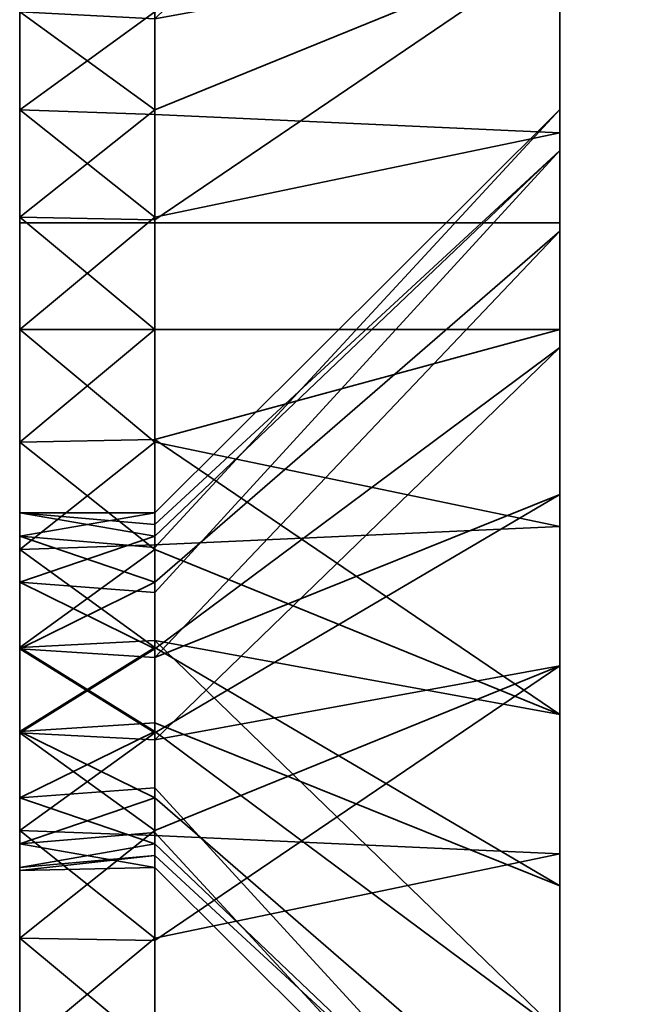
# Model space of a CAD drawing. Header units: millimetres. Extents: x -603 to 3703, y -120 to 193.
# Tile 893 of 938: x 3505.5 to 3508.92, y -26.24 to -20.78. Entities that reach past the tile are written whole.
import ezdxf

# ---------------------------------------------------------------- set-up
doc = ezdxf.new("R2010")
doc.units = ezdxf.units.MM
doc.layers.add('151', color=7, linetype='Continuous', true_color=0xffffff)

# ---------------------------------------------------------------- blocks, each defined once
blk = doc.blocks.new('UG_SURFACE_003')
at = {"layer": '151', "color": 252, "linetype": 'Continuous', "lineweight": 35}
for points in [[(3702.5001, -35, 2213.0001), (3702.5001, 174.4, 2213.0001), (2297.4999, 174.4, 2213.0001), (2297.4999, -35, 2213.0001)], [(2447.5, -35, 2063), (2447.5, 174.4, 2063), (3552.5, 174.4, 2063), (3552.5, -35, 2063)]]:
    blk.add_3dface(points, dxfattribs=at)
blk = doc.blocks.new('UG_SURFACE_158')
at = {"layer": '151', "color": 252, "linetype": 'Continuous', "lineweight": 35}
for points in [[(3505.5001, -14.5, 413), (3505.5001, -21.2798, 347.7407), (3505.5001, -24.7366, 410.5729), (3505.5001, -23.9019, 411.5)], [(3505.5001, -23.9019, 411.5), (3505.5001, -23.5164, 412.6864), (3505.5001, -14.5, 413)], [(3505.5001, -23.5164, 412.6864), (3505.5001, -23.6468, 413.927), (3505.5001, -15.4134, 417.5922), (3505.5001, -14.5, 413)], [(3505.5001, -23.1237, 342.0655), (3505.5001, -21.8763, 342.0655), (3505.5001, -14.5, 328), (3505.5001, -31.5, 328)], [(3505.5001, -21.8763, 342.0655), (3505.5001, -20.7366, 342.573), (3505.5001, -14.5, 328)], [(3505.5001, -20.2706, 347.0074), (3505.5001, -21.2798, 347.7407), (3505.5001, -14.5, 413)], [(3505.5001, -14.5, 328), (3505.5001, -14.5, 277), (3505.5001, -23.6468, 277.927), (3505.5001, -24.2706, 279.0074)], [(3505.5001, -23.9019, 275.5), (3505.5001, -23.5164, 276.6864), (3505.5001, -14.5, 277), (3505.5001, -15.4134, 272.4078)], [(3505.5001, -23.5164, 276.6864), (3505.5001, -23.6468, 277.927), (3505.5001, -14.5, 277)], [(3505.5001, -31.5, 328), (3505.5001, -14.5, 328), (3505.5001, -25.2798, 279.7406), (3505.5001, -26.5, 280)], [(3505.5001, -24.2706, 279.0074), (3505.5001, -25.2798, 279.7406), (3505.5001, -14.5, 328)], [(3508.5001, -14.5, 413), (3508.5001, -21.2788, 413.5488), (3508.5001, -21.507, 411.3777)], [(3508.5001, -21.507, 411.3777), (3508.5001, -22.5985, 409.4871), (3508.5001, -19.4141, 349.2473), (3508.5001, -14.5, 413)], [(3508.5001, -21.9534, 415.625), (3508.5001, -21.2788, 413.5488), (3508.5001, -14.5, 413), (3508.5001, -15.4134, 417.5922)], [(3508.5001, -29.5, 328), (3508.5001, -14.5, 328), (3508.5001, -20.3646, 340.2039), (3508.5001, -22.5, 339.75)], [(3508.5001, -15.4134, 272.4078), (3508.5001, -14.5, 277), (3508.5001, -21.2788, 277.5488), (3508.5001, -21.507, 275.3777)], [(3508.5001, -14.5, 277), (3508.5001, -14.5, 328), (3508.5001, -23.4141, 281.2473), (3508.5001, -21.9534, 279.625)], [(3508.5001, -21.9534, 279.625), (3508.5001, -21.2788, 277.5488), (3508.5001, -14.5, 277)], [(3508.5001, -26.5, 282.25), (3508.5001, -25.4085, 282.1353), (3508.5001, -14.5, 328), (3508.5001, -29.5, 328)], [(3508.5001, -25.4085, 282.1353), (3508.5001, -23.4141, 281.2473), (3508.5001, -14.5, 328)], [(3505.5001, -18.0147, 421.4853), (3505.5001, -15.4134, 417.5922), (3505.5001, -23.6468, 413.927), (3505.5001, -24.2706, 415.0074)], [(3505.5001, -15.4134, 272.4078), (3505.5001, -18.0147, 268.5147), (3505.5001, -24.7366, 274.5729), (3505.5001, -23.9019, 275.5)], [(3508.5001, -15.4134, 417.5922), (3508.5001, -18.0147, 421.4853), (3508.5001, -23.4141, 417.2473), (3508.5001, -21.9534, 415.625)], [(3508.5001, -21.507, 275.3777), (3508.5001, -22.5985, 273.4871), (3508.5001, -18.0147, 268.5147), (3508.5001, -15.4134, 272.4078)], [(3505.5001, -24.2706, 415.0074), (3505.5001, -25.2798, 415.7406), (3505.5001, -21.9078, 424.0865), (3505.5001, -18.0147, 421.4853)], [(3505.5001, -25.8763, 274.0656), (3505.5001, -24.7366, 274.5729), (3505.5001, -18.0147, 268.5147), (3505.5001, -21.9078, 265.9135)], [(3505.5001, -21.9078, 424.0865), (3508.5001, -21.9078, 424.0865), (3508.5001, -18.0147, 421.4853), (3505.5001, -18.0147, 421.4853)], [(3508.5001, -21.9078, 265.9135), (3505.5001, -21.9078, 265.9135), (3505.5001, -18.0147, 268.5147), (3508.5001, -18.0147, 268.5147)], [(3508.5001, -25.4085, 418.1353), (3508.5001, -23.4141, 417.2473), (3508.5001, -18.0147, 421.4853), (3508.5001, -21.9078, 424.0865)], [(3508.5001, -22.5985, 273.4871), (3508.5001, -24.3646, 272.2039), (3508.5001, -21.9078, 265.9135), (3508.5001, -18.0147, 268.5147)], [(3506.2499, -20.7752, 342.626), (3506.2499, -21.2798, 342.2594), (3508.5001, -20.3646, 340.2039), (3508.5001, -18.5985, 341.4871)], [(3506.2499, -21.3065, 347.6807), (3506.2499, -20.7366, 347.427), (3508.5001, -19.4141, 349.2473), (3508.5001, -21.4085, 350.1353)], [(3508.5001, -21.4085, 350.1353), (3508.5001, -19.4141, 349.2473), (3508.5001, -24.3646, 408.2039)], [(3508.5001, -22.5985, 409.4871), (3508.5001, -24.3646, 408.2039), (3508.5001, -19.4141, 349.2473)], [(3506.2499, -20.7366, 347.427), (3505.5001, -21.2798, 347.7407), (3505.5001, -20.2706, 347.0074)], [(3508.5001, -20.3646, 340.2039), (3506.2499, -21.2798, 342.2594), (3506.2499, -21.8899, 342.1297)], [(3506.2499, -21.8899, 342.1297), (3506.2499, -22.5, 342), (3508.5001, -22.5, 339.75), (3508.5001, -20.3646, 340.2039)], [(3505.5001, -20.7366, 342.573), (3505.5001, -21.8763, 342.0655), (3506.2499, -21.2798, 342.2594)], [(3506.2499, -20.7366, 347.427), (3506.2499, -21.3065, 347.6807), (3505.5001, -21.2798, 347.7407)], [(3506.2499, -21.2798, 342.2594), (3506.2499, -20.7752, 342.626), (3505.5001, -20.7366, 342.573)], [(3505.5001, -25.8763, 410.0656), (3505.5001, -21.2798, 347.7407), (3505.5001, -22.5, 348)], [(3505.5001, -25.8763, 410.0656), (3505.5001, -24.7366, 410.5729), (3505.5001, -21.2798, 347.7407)], [(3505.5001, -21.8763, 342.0655), (3506.2499, -21.8899, 342.1297), (3506.2499, -21.2798, 342.2594)], [(3505.5001, -22.5, 348), (3505.5001, -21.2798, 347.7407), (3506.2499, -21.8763, 347.9345)], [(3505.5001, -21.2798, 347.7407), (3506.2499, -21.3065, 347.6807), (3506.2499, -21.8763, 347.9345)], [(3508.5001, -21.507, 275.3777), (3508.5001, -21.2788, 277.5488), (3506.2499, -23.5164, 277.3136), (3506.2499, -23.5816, 276.6933)], [(3508.5001, -21.2788, 277.5488), (3508.5001, -21.9534, 279.625), (3506.2499, -23.9019, 278.5), (3506.2499, -23.7092, 277.9068)], [(3506.2499, -23.7092, 277.9068), (3506.2499, -23.5164, 277.3136), (3508.5001, -21.2788, 277.5488)], [(3508.5001, -21.507, 411.3777), (3508.5001, -21.2788, 413.5488), (3506.2499, -23.5164, 413.3136), (3506.2499, -23.5816, 412.6933)], [(3508.5001, -21.2788, 413.5488), (3508.5001, -21.9534, 415.625), (3506.2499, -23.9019, 414.5), (3506.2499, -23.7092, 413.9068)], [(3506.2499, -23.7092, 413.9068), (3506.2499, -23.5164, 413.3136), (3508.5001, -21.2788, 413.5488)], [(3508.5001, -21.4085, 350.1353), (3506.2499, -21.8763, 347.9345), (3506.2499, -21.3065, 347.6807)], [(3506.2499, -22.5, 348), (3506.2499, -21.8763, 347.9345), (3508.5001, -21.4085, 350.1353), (3508.5001, -22.5, 350.25)], [(3508.5001, -22.5, 350.25), (3508.5001, -21.4085, 350.1353), (3508.5001, -24.3646, 408.2039)], [(3508.5001, -21.507, 275.3777), (3506.2499, -23.6468, 276.0729), (3506.2499, -23.9587, 275.5328)], [(3506.2499, -23.5816, 276.6933), (3506.2499, -23.6468, 276.0729), (3508.5001, -21.507, 275.3777)], [(3506.2499, -23.9587, 275.5328), (3506.2499, -24.2706, 274.9926), (3508.5001, -22.5985, 273.4871), (3508.5001, -21.507, 275.3777)], [(3508.5001, -21.507, 411.3777), (3506.2499, -23.6468, 412.073), (3506.2499, -23.9587, 411.5328)], [(3506.2499, -23.5816, 412.6933), (3506.2499, -23.6468, 412.073), (3508.5001, -21.507, 411.3777)], [(3506.2499, -23.9587, 411.5328), (3506.2499, -24.2706, 410.9926), (3508.5001, -22.5985, 409.4871), (3508.5001, -21.507, 411.3777)], [(3505.5001, -21.8763, 342.0655), (3505.5001, -23.1237, 342.0655), (3506.2499, -22.5, 342)], [(3506.2499, -21.8763, 347.9345), (3506.2499, -22.5, 348), (3505.5001, -22.5, 348)], [(3506.2499, -22.5, 342), (3506.2499, -21.8899, 342.1297), (3505.5001, -21.8763, 342.0655)], [(3505.5001, -26.5, 425), (3505.5001, -21.9078, 424.0865), (3505.5001, -25.2798, 415.7406), (3505.5001, -26.5, 416)], [(3505.5001, -27.1237, 274.0656), (3505.5001, -25.8763, 274.0656), (3505.5001, -21.9078, 265.9135), (3505.5001, -26.5, 265)], [(3505.5001, -26.5, 425), (3508.5001, -26.5, 425), (3508.5001, -21.9078, 424.0865), (3505.5001, -21.9078, 424.0865)], [(3508.5001, -26.5, 265), (3505.5001, -26.5, 265), (3505.5001, -21.9078, 265.9135), (3508.5001, -21.9078, 265.9135)], [(3506.2499, -24.3193, 278.9635), (3506.2499, -23.9019, 278.5), (3508.5001, -21.9534, 279.625), (3508.5001, -23.4141, 281.2473)], [(3506.2499, -24.3193, 414.9635), (3506.2499, -23.9019, 414.5), (3508.5001, -21.9534, 415.625), (3508.5001, -23.4141, 417.2473)], [(3508.5001, -26.5, 418.25), (3508.5001, -25.4085, 418.1353), (3508.5001, -21.9078, 424.0865), (3508.5001, -26.5, 425)], [(3508.5001, -26.5, 265), (3508.5001, -21.9078, 265.9135), (3508.5001, -24.3646, 272.2039), (3508.5001, -26.5, 271.75)], [(3505.5001, -22.5, 348), (3505.5001, -23.7202, 347.7407), (3505.5001, -27.1237, 410.0656), (3505.5001, -25.8763, 410.0656)], [(3505.5001, -22.5, 348), (3506.2499, -22.5, 348), (3506.2499, -23.1237, 347.9345)], [(3506.2499, -23.1237, 347.9345), (3505.5001, -23.7202, 347.7407), (3505.5001, -22.5, 348)], [(3505.5001, -23.1237, 342.0655), (3506.2499, -23.1101, 342.1297), (3506.2499, -22.5, 342)], [(3508.5001, -22.5, 350.25), (3508.5001, -23.5915, 350.1353), (3506.2499, -23.1237, 347.9345), (3506.2499, -22.5, 348)], [(3508.5001, -22.5, 339.75), (3506.2499, -22.5, 342), (3506.2499, -23.1101, 342.1297)], [(3506.2499, -23.1101, 342.1297), (3506.2499, -23.7202, 342.2594), (3508.5001, -24.6354, 340.2039), (3508.5001, -22.5, 339.75)], [(3508.5001, -24.3646, 408.2039), (3508.5001, -26.5, 407.75), (3508.5001, -23.5915, 350.1353), (3508.5001, -22.5, 350.25)], [(3508.5001, -22.5, 339.75), (3508.5001, -24.6354, 340.2039), (3508.5001, -29.5, 328)], [(3508.5001, -22.5985, 273.4871), (3506.2499, -24.2706, 274.9926), (3506.2499, -24.7752, 274.626)], [(3506.2499, -24.7752, 274.626), (3506.2499, -25.2798, 274.2594), (3508.5001, -24.3646, 272.2039), (3508.5001, -22.5985, 273.4871)], [(3508.5001, -22.5985, 409.4871), (3506.2499, -24.2706, 410.9926), (3506.2499, -24.7752, 410.626)], [(3506.2499, -24.7752, 410.626), (3506.2499, -25.2798, 410.2594), (3508.5001, -24.3646, 408.2039), (3508.5001, -22.5985, 409.4871)], [(3506.2499, -23.7202, 342.2594), (3506.2499, -23.1101, 342.1297), (3505.5001, -23.1237, 342.0655)], [(3505.5001, -31.5, 328), (3505.5001, -24.2634, 342.573), (3505.5001, -23.1237, 342.0655)], [(3506.2499, -23.7202, 342.2594), (3505.5001, -23.1237, 342.0655), (3505.5001, -24.2634, 342.573)], [(3506.2499, -23.1237, 347.9345), (3506.2499, -23.6935, 347.6807), (3505.5001, -23.7202, 347.7407)], [(3506.2499, -23.6935, 347.6807), (3506.2499, -23.1237, 347.9345), (3508.5001, -23.5915, 350.1353)], [(3508.5001, -23.4141, 281.2473), (3506.2499, -24.7366, 279.4271), (3506.2499, -24.3193, 278.9635)], [(3506.2499, -25.3065, 279.6808), (3506.2499, -24.7366, 279.4271), (3508.5001, -23.4141, 281.2473), (3508.5001, -25.4085, 282.1353)], [(3508.5001, -23.4141, 417.2473), (3506.2499, -24.7366, 415.4271), (3506.2499, -24.3193, 414.9635)], [(3506.2499, -25.3065, 415.6807), (3506.2499, -24.7366, 415.4271), (3508.5001, -23.4141, 417.2473), (3508.5001, -25.4085, 418.1353)], [(3506.2499, -23.6468, 276.0729), (3505.5001, -23.5164, 276.6864), (3505.5001, -23.9019, 275.5)], [(3505.5001, -23.5164, 276.6864), (3506.2499, -23.5816, 276.6933), (3506.2499, -23.5164, 277.3136)], [(3506.2499, -23.5164, 277.3136), (3505.5001, -23.6468, 277.927), (3505.5001, -23.5164, 276.6864)], [(3506.2499, -23.5164, 277.3136), (3506.2499, -23.7092, 277.9068), (3505.5001, -23.6468, 277.927)], [(3506.2499, -23.6468, 276.0729), (3506.2499, -23.5816, 276.6933), (3505.5001, -23.5164, 276.6864)], [(3506.2499, -23.6468, 412.073), (3505.5001, -23.5164, 412.6864), (3505.5001, -23.9019, 411.5)], [(3505.5001, -23.5164, 412.6864), (3506.2499, -23.5816, 412.6933), (3506.2499, -23.5164, 413.3136)], [(3506.2499, -23.5164, 413.3136), (3505.5001, -23.6468, 413.927), (3505.5001, -23.5164, 412.6864)], [(3506.2499, -23.5164, 413.3136), (3506.2499, -23.7092, 413.9068), (3505.5001, -23.6468, 413.927)], [(3506.2499, -23.6468, 412.073), (3506.2499, -23.5816, 412.6933), (3505.5001, -23.5164, 412.6864)], [(3508.5001, -23.5915, 350.1353), (3508.5001, -25.5859, 349.2473), (3506.2499, -24.2634, 347.427), (3506.2499, -23.6935, 347.6807)], [(3508.5001, -26.5, 407.75), (3508.5001, -25.5859, 349.2473), (3508.5001, -23.5915, 350.1353)], [(3505.5001, -23.9019, 275.5), (3506.2499, -23.9587, 275.5328), (3506.2499, -23.6468, 276.0729)], [(3505.5001, -24.2706, 279.0074), (3505.5001, -23.6468, 277.927), (3506.2499, -23.9019, 278.5)], [(3505.5001, -23.6468, 277.927), (3506.2499, -23.7092, 277.9068), (3506.2499, -23.9019, 278.5)], [(3505.5001, -23.9019, 411.5), (3506.2499, -23.9587, 411.5328), (3506.2499, -23.6468, 412.073)], [(3505.5001, -23.6468, 413.927), (3506.2499, -23.7092, 413.9068), (3506.2499, -23.9019, 414.5)], [(3506.2499, -23.9019, 414.5), (3505.5001, -24.2706, 415.0074), (3505.5001, -23.6468, 413.927)], [(3505.5001, -23.7202, 347.7407), (3506.2499, -23.6935, 347.6807), (3506.2499, -24.2634, 347.427)], [(3505.5001, -23.7202, 347.7407), (3505.5001, -28.2634, 410.5729), (3505.5001, -27.1237, 410.0656)], [(3505.5001, -29.4836, 412.6864), (3505.5001, -23.7202, 347.7407), (3505.5001, -31.5, 425)], [(3505.5001, -29.4836, 412.6864), (3505.5001, -29.0981, 411.5), (3505.5001, -23.7202, 347.7407)], [(3505.5001, -29.0981, 411.5), (3505.5001, -28.2634, 410.5729), (3505.5001, -23.7202, 347.7407)], [(3505.5001, -31.5, 425), (3505.5001, -23.7202, 347.7407), (3505.5001, -24.7294, 347.0074)], [(3506.2499, -24.2634, 347.427), (3505.5001, -24.7294, 347.0074), (3505.5001, -23.7202, 347.7407)], [(3505.5001, -24.2634, 342.573), (3506.2499, -24.2248, 342.626), (3506.2499, -23.7202, 342.2594)], [(3508.5001, -26.4015, 341.4871), (3508.5001, -24.6354, 340.2039), (3506.2499, -23.7202, 342.2594), (3506.2499, -24.2248, 342.626)], [(3505.5001, -23.9019, 275.5), (3505.5001, -24.7366, 274.5729), (3506.2499, -24.2706, 274.9926)], [(3506.2499, -23.9019, 278.5), (3506.2499, -24.3193, 278.9635), (3505.5001, -24.2706, 279.0074)], [(3506.2499, -24.2706, 274.9926), (3506.2499, -23.9587, 275.5328), (3505.5001, -23.9019, 275.5)], [(3506.2499, -24.2706, 410.9926), (3505.5001, -23.9019, 411.5), (3505.5001, -24.7366, 410.5729)], [(3506.2499, -23.9019, 414.5), (3506.2499, -24.3193, 414.9635), (3505.5001, -24.2706, 415.0074)], [(3506.2499, -24.2706, 410.9926), (3506.2499, -23.9587, 411.5328), (3505.5001, -23.9019, 411.5)], [(3506.2499, -24.7294, 342.9926), (3506.2499, -24.2248, 342.626), (3505.5001, -24.2634, 342.573)], [(3506.2499, -24.2248, 342.626), (3506.2499, -24.7294, 342.9926), (3508.5001, -26.4015, 341.4871)], [(3505.5001, -25.0981, 343.5), (3505.5001, -24.2634, 342.573), (3505.5001, -31.5, 328)], [(3505.5001, -24.2634, 342.573), (3505.5001, -25.0981, 343.5), (3506.2499, -24.7294, 342.9926)], [(3506.2499, -24.2634, 347.427), (3506.2499, -24.6807, 346.9635), (3505.5001, -24.7294, 347.0074)], [(3505.5001, -24.7366, 274.5729), (3506.2499, -24.7752, 274.626), (3506.2499, -24.2706, 274.9926)], [(3505.5001, -24.2706, 279.0074), (3506.2499, -24.3193, 278.9635), (3506.2499, -24.7366, 279.4271)], [(3506.2499, -24.7366, 279.4271), (3505.5001, -25.2798, 279.7406), (3505.5001, -24.2706, 279.0074)], [(3505.5001, -24.7366, 410.5729), (3506.2499, -24.7752, 410.626), (3506.2499, -24.2706, 410.9926)], [(3505.5001, -24.2706, 415.0074), (3506.2499, -24.3193, 414.9635), (3506.2499, -24.7366, 415.4271)], [(3506.2499, -24.7366, 415.4271), (3505.5001, -25.2798, 415.7406), (3505.5001, -24.2706, 415.0074)], [(3506.2499, -24.6807, 346.9635), (3506.2499, -24.2634, 347.427), (3508.5001, -25.5859, 349.2473)], [(3508.5001, -24.3646, 272.2039), (3506.2499, -25.2798, 274.2594), (3506.2499, -25.8899, 274.1297)], [(3506.2499, -25.8899, 274.1297), (3506.2499, -26.5, 274), (3508.5001, -26.5, 271.75), (3508.5001, -24.3646, 272.2039)], [(3508.5001, -24.3646, 408.2039), (3506.2499, -25.2798, 410.2594), (3506.2499, -25.8899, 410.1297)], [(3506.2499, -25.8899, 410.1297), (3506.2499, -26.5, 410), (3508.5001, -26.5, 407.75), (3508.5001, -24.3646, 408.2039)], [(3508.5001, -29.5, 328), (3508.5001, -24.6354, 340.2039), (3508.5001, -26.4015, 341.4871)], [(3505.5001, -24.7294, 347.0074), (3506.2499, -24.6807, 346.9635), (3506.2499, -25.0981, 346.5)], [(3508.5001, -25.5859, 349.2473), (3508.5001, -27.0466, 347.625), (3506.2499, -25.0981, 346.5), (3506.2499, -24.6807, 346.9635)], [(3505.5001, -31.5, 425), (3505.5001, -24.7294, 347.0074), (3505.5001, -25.3532, 345.9271)], [(3506.2499, -25.0981, 346.5), (3505.5001, -25.3532, 345.9271), (3505.5001, -24.7294, 347.0074)], [(3505.5001, -25.0981, 343.5), (3506.2499, -25.0413, 343.5328), (3506.2499, -24.7294, 342.9926)], [(3506.2499, -25.2798, 274.2594), (3505.5001, -24.7366, 274.5729), (3505.5001, -25.8763, 274.0656)], [(3506.2499, -24.7366, 279.4271), (3506.2499, -25.3065, 279.6808), (3505.5001, -25.2798, 279.7406)], [(3506.2499, -25.2798, 274.2594), (3506.2499, -24.7752, 274.626), (3505.5001, -24.7366, 274.5729)], [(3505.5001, -24.7366, 410.5729), (3505.5001, -25.8763, 410.0656), (3506.2499, -25.2798, 410.2594)], [(3506.2499, -24.7366, 415.4271), (3506.2499, -25.3065, 415.6807), (3505.5001, -25.2798, 415.7406)], [(3506.2499, -25.2798, 410.2594), (3506.2499, -24.7752, 410.626), (3505.5001, -24.7366, 410.5729)], [(3508.5001, -27.493, 343.3776), (3508.5001, -26.4015, 341.4871), (3506.2499, -24.7294, 342.9926), (3506.2499, -25.0413, 343.5328)], [(3506.2499, -25.3532, 344.0729), (3506.2499, -25.0413, 343.5328), (3505.5001, -25.0981, 343.5)], [(3506.2499, -25.0413, 343.5328), (3506.2499, -25.3532, 344.0729), (3508.5001, -27.493, 343.3776)], [(3505.5001, -25.4836, 344.6864), (3505.5001, -25.0981, 343.5), (3505.5001, -31.5, 328)], [(3506.2499, -25.3532, 344.0729), (3505.5001, -25.0981, 343.5), (3505.5001, -25.4836, 344.6864)], [(3506.2499, -25.0981, 346.5), (3506.2499, -25.2908, 345.9068), (3505.5001, -25.3532, 345.9271)], [(3506.2499, -25.2908, 345.9068), (3506.2499, -25.0981, 346.5), (3508.5001, -27.0466, 347.625), (3508.5001, -27.7212, 345.5488)], [(3505.5001, -25.8763, 274.0656), (3506.2499, -25.8899, 274.1297), (3506.2499, -25.2798, 274.2594)], [(3505.5001, -26.5, 280), (3505.5001, -25.2798, 279.7406), (3506.2499, -25.8763, 279.9344)], [(3505.5001, -25.2798, 279.7406), (3506.2499, -25.3065, 279.6808), (3506.2499, -25.8763, 279.9344)], [(3505.5001, -25.8763, 410.0656), (3506.2499, -25.8899, 410.1297), (3506.2499, -25.2798, 410.2594)], [(3505.5001, -26.5, 416), (3505.5001, -25.2798, 415.7406), (3506.2499, -25.8763, 415.9344)], [(3505.5001, -25.2798, 415.7406), (3506.2499, -25.3065, 415.6807), (3506.2499, -25.8763, 415.9344)], [(3505.5001, -25.3532, 345.9271), (3506.2499, -25.2908, 345.9068), (3506.2499, -25.4836, 345.3136)], [(3508.5001, -27.7212, 345.5488), (3506.2499, -25.4836, 345.3136), (3506.2499, -25.2908, 345.9068)], [(3508.5001, -25.4085, 282.1353), (3506.2499, -25.8763, 279.9344), (3506.2499, -25.3065, 279.6808)], [(3508.5001, -25.4085, 418.1353), (3506.2499, -25.8763, 415.9344), (3506.2499, -25.3065, 415.6807)], [(3505.5001, -25.3532, 345.9271), (3505.5001, -25.5, 345), (3505.5001, -31.5, 328), (3505.5001, -31.5, 425)], [(3506.2499, -25.4836, 345.3136), (3505.5001, -25.5, 345), (3505.5001, -25.3532, 345.9271)], [(3505.5001, -25.4836, 344.6864), (3506.2499, -25.4184, 344.6933), (3506.2499, -25.3532, 344.0729)], [(3508.5001, -27.493, 343.3776), (3506.2499, -25.3532, 344.0729), (3506.2499, -25.4184, 344.6933)], [(3506.2499, -25.4184, 344.6933), (3505.5001, -25.4836, 344.6864), (3505.5001, -25.5, 345)], [(3505.5001, -25.5, 345), (3506.2499, -25.4836, 345.3136), (3506.2499, -25.4184, 344.6933)], [(3506.2499, -26.5, 280), (3506.2499, -25.8763, 279.9344), (3508.5001, -25.4085, 282.1353), (3508.5001, -26.5, 282.25)], [(3506.2499, -26.5, 416), (3506.2499, -25.8763, 415.9344), (3508.5001, -25.4085, 418.1353), (3508.5001, -26.5, 418.25)], [(3506.2499, -25.4184, 344.6933), (3506.2499, -25.4836, 345.3136), (3508.5001, -27.7212, 345.5488), (3508.5001, -27.493, 343.3776)], [(3505.5001, -31.5, 328), (3505.5001, -25.5, 345), (3505.5001, -25.4836, 344.6864)], [(3508.5001, -26.5, 407.75), (3508.5001, -28.6354, 408.2039), (3508.5001, -25.5859, 349.2473)], [(3508.5001, -28.6354, 408.2039), (3508.5001, -29.5, 408.8321), (3508.5001, -25.5859, 349.2473)], [(3508.5001, -27.0466, 347.625), (3508.5001, -25.5859, 349.2473), (3508.5001, -29.5, 408.8321)], [(3505.5001, -25.8763, 274.0656), (3505.5001, -27.1237, 274.0656), (3506.2499, -26.5, 274)], [(3506.2499, -25.8763, 279.9344), (3506.2499, -26.5, 280), (3505.5001, -26.5, 280)], [(3506.2499, -26.5, 274), (3506.2499, -25.8899, 274.1297), (3505.5001, -25.8763, 274.0656)], [(3505.5001, -25.8763, 410.0656), (3505.5001, -27.1237, 410.0656), (3506.2499, -26.5, 410)], [(3506.2499, -25.8763, 415.9344), (3506.2499, -26.5, 416), (3505.5001, -26.5, 416)], [(3506.2499, -26.5, 410), (3506.2499, -25.8899, 410.1297), (3505.5001, -25.8763, 410.0656)]]:
    blk.add_3dface(points, dxfattribs=at)
blk = doc.blocks.new('UG_SURFACE_161')
at = {"layer": '151', "color": 252, "linetype": 'Continuous', "lineweight": 35}
for points in [[(3505.5001, -15.4134, 1852.5922), (3505.5001, -14.5, 1848), (3505.5001, -23.5164, 1847.6864), (3505.5001, -23.6468, 1848.927)], [(3505.5001, -14.5, 1763), (3505.5001, -31.5, 1763), (3505.5001, -23.1237, 1777.0655), (3505.5001, -21.8763, 1777.0655)], [(3505.5001, -14.5, 1848), (3505.5001, -23.9019, 1846.5), (3505.5001, -23.5164, 1847.6864)], [(3505.5001, -24.7366, 1845.5729), (3505.5001, -23.9019, 1846.5), (3505.5001, -14.5, 1848), (3505.5001, -21.2798, 1782.7406)], [(3505.5001, -21.8763, 1777.0655), (3505.5001, -20.7366, 1777.573), (3505.5001, -14.5, 1763)], [(3505.5001, -20.2706, 1782.0073), (3505.5001, -21.2798, 1782.7406), (3505.5001, -14.5, 1848)], [(3505.5001, -14.5, 1712), (3505.5001, -23.5164, 1711.6864), (3505.5001, -23.6468, 1712.9271)], [(3505.5001, -14.5, 1712), (3505.5001, -15.4134, 1707.4078), (3505.5001, -23.9019, 1710.5), (3505.5001, -23.5164, 1711.6864)], [(3505.5001, -23.6468, 1712.9271), (3505.5001, -24.2706, 1714.0074), (3505.5001, -14.5, 1763), (3505.5001, -14.5, 1712)], [(3505.5001, -31.5, 1763), (3505.5001, -14.5, 1763), (3505.5001, -25.2798, 1714.7406), (3505.5001, -26.5, 1715)], [(3505.5001, -24.2706, 1714.0074), (3505.5001, -25.2798, 1714.7406), (3505.5001, -14.5, 1763)], [(3508.5001, -14.5, 1848), (3508.5001, -21.2788, 1848.5488), (3508.5001, -21.507, 1846.3776)], [(3508.5001, -14.5, 1848), (3508.5001, -15.4134, 1852.5922), (3508.5001, -21.9534, 1850.625), (3508.5001, -21.2788, 1848.5488)], [(3508.5001, -20.3646, 1775.2039), (3508.5001, -22.5, 1774.75), (3508.5001, -29.5, 1763), (3508.5001, -14.5, 1763)], [(3508.5001, -21.507, 1846.3776), (3508.5001, -22.5985, 1844.4871), (3508.5001, -17.2788, 1780.5488), (3508.5001, -14.5, 1848)], [(3508.5001, -15.4134, 1707.4078), (3508.5001, -14.5, 1712), (3508.5001, -21.2788, 1712.5487), (3508.5001, -21.507, 1710.3777)], [(3508.5001, -26.5, 1717.25), (3508.5001, -25.4085, 1717.1353), (3508.5001, -14.5, 1763), (3508.5001, -29.5, 1763)], [(3508.5001, -14.5, 1712), (3508.5001, -21.9534, 1714.625), (3508.5001, -21.2788, 1712.5487)], [(3508.5001, -25.4085, 1717.1353), (3508.5001, -23.4141, 1716.2473), (3508.5001, -14.5, 1763)], [(3508.5001, -23.4141, 1716.2473), (3508.5001, -21.9534, 1714.625), (3508.5001, -14.5, 1712), (3508.5001, -14.5, 1763)], [(3505.5001, -23.6468, 1848.927), (3505.5001, -24.2706, 1850.0074), (3505.5001, -18.0147, 1856.4852), (3505.5001, -15.4134, 1852.5922)], [(3505.5001, -24.7366, 1709.5729), (3505.5001, -23.9019, 1710.5), (3505.5001, -15.4134, 1707.4078), (3505.5001, -18.0147, 1703.5147)], [(3508.5001, -23.4141, 1852.2474), (3508.5001, -21.9534, 1850.625), (3508.5001, -15.4134, 1852.5922), (3508.5001, -18.0147, 1856.4852)], [(3508.5001, -21.507, 1710.3777), (3508.5001, -22.5985, 1708.487), (3508.5001, -18.0147, 1703.5147), (3508.5001, -15.4134, 1707.4078)], [(3508.5001, -17.9534, 1782.625), (3508.5001, -17.2788, 1780.5488), (3508.5001, -22.5985, 1844.4871)], [(3508.5001, -19.4141, 1784.2474), (3508.5001, -17.9534, 1782.625), (3508.5001, -22.5985, 1844.4871)], [(3505.5001, -24.2706, 1850.0074), (3505.5001, -25.2798, 1850.7407), (3505.5001, -21.9078, 1859.0865), (3505.5001, -18.0147, 1856.4852)], [(3505.5001, -25.8763, 1709.0656), (3505.5001, -24.7366, 1709.5729), (3505.5001, -18.0147, 1703.5147), (3505.5001, -21.9078, 1700.9134)], [(3505.5001, -21.9078, 1859.0865), (3508.5001, -21.9078, 1859.0865), (3508.5001, -18.0147, 1856.4852), (3505.5001, -18.0147, 1856.4852)], [(3508.5001, -21.9078, 1700.9134), (3505.5001, -21.9078, 1700.9134), (3505.5001, -18.0147, 1703.5147), (3508.5001, -18.0147, 1703.5147)], [(3508.5001, -25.4085, 1853.1352), (3508.5001, -23.4141, 1852.2474), (3508.5001, -18.0147, 1856.4852), (3508.5001, -21.9078, 1859.0865)], [(3508.5001, -21.9078, 1700.9134), (3508.5001, -18.0147, 1703.5147), (3508.5001, -22.5985, 1708.487), (3508.5001, -24.3646, 1707.2039)], [(3506.2499, -21.3065, 1782.6807), (3506.2499, -20.7366, 1782.4271), (3508.5001, -19.4141, 1784.2474), (3508.5001, -21.4085, 1785.1353)], [(3508.5001, -19.4141, 1784.2474), (3508.5001, -22.5985, 1844.4871), (3508.5001, -24.3646, 1843.2039)], [(3508.5001, -21.4085, 1785.1353), (3508.5001, -19.4141, 1784.2474), (3508.5001, -24.3646, 1843.2039)], [(3506.2499, -20.7366, 1782.4271), (3505.5001, -21.2798, 1782.7406), (3505.5001, -20.2706, 1782.0073)], [(3508.5001, -20.3646, 1775.2039), (3506.2499, -21.2798, 1777.2593), (3506.2499, -21.8899, 1777.1297)], [(3506.2499, -20.7752, 1777.626), (3506.2499, -21.2798, 1777.2593), (3508.5001, -20.3646, 1775.2039)], [(3506.2499, -21.8899, 1777.1297), (3506.2499, -22.5, 1777), (3508.5001, -22.5, 1774.75), (3508.5001, -20.3646, 1775.2039)], [(3505.5001, -20.7366, 1777.573), (3505.5001, -21.8763, 1777.0655), (3506.2499, -21.2798, 1777.2593)], [(3506.2499, -20.7366, 1782.4271), (3506.2499, -21.3065, 1782.6807), (3505.5001, -21.2798, 1782.7406)], [(3506.2499, -21.2798, 1777.2593), (3506.2499, -20.7752, 1777.626), (3505.5001, -20.7366, 1777.573)], [(3505.5001, -25.8763, 1845.0656), (3505.5001, -21.2798, 1782.7406), (3505.5001, -22.5, 1783)], [(3505.5001, -25.8763, 1845.0656), (3505.5001, -24.7366, 1845.5729), (3505.5001, -21.2798, 1782.7406)], [(3505.5001, -21.8763, 1777.0655), (3506.2499, -21.8899, 1777.1297), (3506.2499, -21.2798, 1777.2593)], [(3505.5001, -22.5, 1783), (3505.5001, -21.2798, 1782.7406), (3506.2499, -21.8763, 1782.9344)], [(3505.5001, -21.2798, 1782.7406), (3506.2499, -21.3065, 1782.6807), (3506.2499, -21.8763, 1782.9344)], [(3508.5001, -21.507, 1710.3777), (3508.5001, -21.2788, 1712.5487), (3506.2499, -23.5164, 1712.3135), (3506.2499, -23.5816, 1711.6933)], [(3508.5001, -21.2788, 1712.5487), (3508.5001, -21.9534, 1714.625), (3506.2499, -23.9019, 1713.5), (3506.2499, -23.7092, 1712.9068)], [(3506.2499, -23.7092, 1712.9068), (3506.2499, -23.5164, 1712.3135), (3508.5001, -21.2788, 1712.5487)], [(3508.5001, -21.507, 1846.3776), (3508.5001, -21.2788, 1848.5488), (3506.2499, -23.5164, 1848.3136), (3506.2499, -23.5816, 1847.6933)], [(3508.5001, -21.2788, 1848.5488), (3508.5001, -21.9534, 1850.625), (3506.2499, -23.9019, 1849.4999), (3506.2499, -23.7092, 1848.9068)], [(3506.2499, -23.7092, 1848.9068), (3506.2499, -23.5164, 1848.3136), (3508.5001, -21.2788, 1848.5488)], [(3508.5001, -21.4085, 1785.1353), (3506.2499, -21.8763, 1782.9344), (3506.2499, -21.3065, 1782.6807)], [(3506.2499, -22.5, 1783), (3506.2499, -21.8763, 1782.9344), (3508.5001, -21.4085, 1785.1353), (3508.5001, -22.5, 1785.2499)], [(3508.5001, -22.5, 1785.2499), (3508.5001, -21.4085, 1785.1353), (3508.5001, -24.3646, 1843.2039)], [(3508.5001, -21.507, 1710.3777), (3506.2499, -23.6468, 1711.0729), (3506.2499, -23.9587, 1710.5328)], [(3506.2499, -23.5816, 1711.6933), (3506.2499, -23.6468, 1711.0729), (3508.5001, -21.507, 1710.3777)], [(3506.2499, -23.9587, 1710.5328), (3506.2499, -24.2706, 1709.9926), (3508.5001, -22.5985, 1708.487), (3508.5001, -21.507, 1710.3777)], [(3508.5001, -21.507, 1846.3776), (3506.2499, -23.6468, 1847.073), (3506.2499, -23.9587, 1846.5328)], [(3506.2499, -23.5816, 1847.6933), (3506.2499, -23.6468, 1847.073), (3508.5001, -21.507, 1846.3776)], [(3506.2499, -23.9587, 1846.5328), (3506.2499, -24.2706, 1845.9926), (3508.5001, -22.5985, 1844.4871), (3508.5001, -21.507, 1846.3776)], [(3505.5001, -21.8763, 1777.0655), (3505.5001, -23.1237, 1777.0655), (3506.2499, -22.5, 1777)], [(3506.2499, -21.8763, 1782.9344), (3506.2499, -22.5, 1783), (3505.5001, -22.5, 1783)], [(3506.2499, -22.5, 1777), (3506.2499, -21.8899, 1777.1297), (3505.5001, -21.8763, 1777.0655)], [(3505.5001, -26.5, 1860), (3505.5001, -21.9078, 1859.0865), (3505.5001, -25.2798, 1850.7407), (3505.5001, -26.5, 1851)], [(3505.5001, -27.1237, 1709.0656), (3505.5001, -25.8763, 1709.0656), (3505.5001, -21.9078, 1700.9134), (3505.5001, -26.5, 1700)], [(3505.5001, -26.5, 1860), (3508.5001, -26.5, 1860), (3508.5001, -21.9078, 1859.0865), (3505.5001, -21.9078, 1859.0865)], [(3508.5001, -26.5, 1700), (3505.5001, -26.5, 1700), (3505.5001, -21.9078, 1700.9134), (3508.5001, -21.9078, 1700.9134)], [(3508.5001, -21.9534, 1714.625), (3508.5001, -23.4141, 1716.2473), (3506.2499, -24.7366, 1714.427), (3506.2499, -24.3193, 1713.9635)], [(3506.2499, -24.3193, 1713.9635), (3506.2499, -23.9019, 1713.5), (3508.5001, -21.9534, 1714.625)], [(3508.5001, -21.9534, 1850.625), (3508.5001, -23.4141, 1852.2474), (3506.2499, -24.7366, 1850.427), (3506.2499, -24.3193, 1849.9635)], [(3506.2499, -24.3193, 1849.9635), (3506.2499, -23.9019, 1849.4999), (3508.5001, -21.9534, 1850.625)], [(3508.5001, -26.5, 1853.25), (3508.5001, -25.4085, 1853.1352), (3508.5001, -21.9078, 1859.0865), (3508.5001, -26.5, 1860)], [(3508.5001, -24.3646, 1707.2039), (3508.5001, -26.5, 1706.75), (3508.5001, -26.5, 1700), (3508.5001, -21.9078, 1700.9134)], [(3505.5001, -22.5, 1783), (3505.5001, -23.7202, 1782.7406), (3505.5001, -27.1237, 1845.0656), (3505.5001, -25.8763, 1845.0656)], [(3505.5001, -22.5, 1783), (3506.2499, -22.5, 1783), (3506.2499, -23.1237, 1782.9344)], [(3506.2499, -23.1237, 1782.9344), (3505.5001, -23.7202, 1782.7406), (3505.5001, -22.5, 1783)], [(3505.5001, -23.1237, 1777.0655), (3506.2499, -23.1101, 1777.1297), (3506.2499, -22.5, 1777)], [(3508.5001, -22.5, 1785.2499), (3508.5001, -23.5915, 1785.1353), (3506.2499, -23.1237, 1782.9344), (3506.2499, -22.5, 1783)], [(3508.5001, -24.6354, 1775.2039), (3508.5001, -22.5, 1774.75), (3506.2499, -22.5, 1777), (3506.2499, -23.1101, 1777.1297)], [(3508.5001, -24.3646, 1843.2039), (3508.5001, -26.5, 1842.75), (3508.5001, -23.5915, 1785.1353), (3508.5001, -22.5, 1785.2499)], [(3508.5001, -29.5, 1763), (3508.5001, -22.5, 1774.75), (3508.5001, -24.6354, 1775.2039)], [(3508.5001, -24.3646, 1707.2039), (3508.5001, -22.5985, 1708.487), (3506.2499, -24.2706, 1709.9926), (3506.2499, -24.7752, 1709.626)], [(3508.5001, -24.3646, 1843.2039), (3508.5001, -22.5985, 1844.4871), (3506.2499, -24.2706, 1845.9926), (3506.2499, -24.7752, 1845.626)], [(3506.2499, -23.7202, 1777.2593), (3506.2499, -23.1101, 1777.1297), (3505.5001, -23.1237, 1777.0655)], [(3505.5001, -31.5, 1763), (3505.5001, -24.2634, 1777.573), (3505.5001, -23.1237, 1777.0655)], [(3506.2499, -23.7202, 1777.2593), (3505.5001, -23.1237, 1777.0655), (3505.5001, -24.2634, 1777.573)], [(3506.2499, -23.1237, 1782.9344), (3506.2499, -23.6935, 1782.6807), (3505.5001, -23.7202, 1782.7406)], [(3506.2499, -23.1101, 1777.1297), (3506.2499, -23.7202, 1777.2593), (3508.5001, -24.6354, 1775.2039)], [(3506.2499, -23.6935, 1782.6807), (3506.2499, -23.1237, 1782.9344), (3508.5001, -23.5915, 1785.1353)], [(3506.2499, -25.3065, 1714.6808), (3506.2499, -24.7366, 1714.427), (3508.5001, -23.4141, 1716.2473), (3508.5001, -25.4085, 1717.1353)], [(3506.2499, -25.3065, 1850.6807), (3506.2499, -24.7366, 1850.427), (3508.5001, -23.4141, 1852.2474), (3508.5001, -25.4085, 1853.1352)], [(3506.2499, -23.6468, 1711.0729), (3505.5001, -23.5164, 1711.6864), (3505.5001, -23.9019, 1710.5)], [(3505.5001, -23.6468, 1712.9271), (3505.5001, -23.5164, 1711.6864), (3506.2499, -23.5164, 1712.3135)], [(3505.5001, -23.5164, 1711.6864), (3506.2499, -23.5816, 1711.6933), (3506.2499, -23.5164, 1712.3135)], [(3506.2499, -23.5164, 1712.3135), (3506.2499, -23.7092, 1712.9068), (3505.5001, -23.6468, 1712.9271)], [(3506.2499, -23.6468, 1711.0729), (3506.2499, -23.5816, 1711.6933), (3505.5001, -23.5164, 1711.6864)], [(3505.5001, -23.5164, 1847.6864), (3505.5001, -23.9019, 1846.5), (3506.2499, -23.6468, 1847.073)], [(3505.5001, -23.6468, 1848.927), (3505.5001, -23.5164, 1847.6864), (3506.2499, -23.5164, 1848.3136)], [(3505.5001, -23.5164, 1847.6864), (3506.2499, -23.5816, 1847.6933), (3506.2499, -23.5164, 1848.3136)], [(3506.2499, -23.5164, 1848.3136), (3506.2499, -23.7092, 1848.9068), (3505.5001, -23.6468, 1848.927)], [(3506.2499, -23.6468, 1847.073), (3506.2499, -23.5816, 1847.6933), (3505.5001, -23.5164, 1847.6864)], [(3508.5001, -23.5915, 1785.1353), (3508.5001, -25.5859, 1784.2474), (3506.2499, -24.2634, 1782.4271), (3506.2499, -23.6935, 1782.6807)], [(3508.5001, -26.5, 1842.75), (3508.5001, -25.5859, 1784.2474), (3508.5001, -23.5915, 1785.1353)], [(3505.5001, -23.9019, 1710.5), (3506.2499, -23.9587, 1710.5328), (3506.2499, -23.6468, 1711.0729)], [(3505.5001, -24.2706, 1714.0074), (3505.5001, -23.6468, 1712.9271), (3506.2499, -23.9019, 1713.5)], [(3505.5001, -23.6468, 1712.9271), (3506.2499, -23.7092, 1712.9068), (3506.2499, -23.9019, 1713.5)], [(3505.5001, -23.9019, 1846.5), (3506.2499, -23.9587, 1846.5328), (3506.2499, -23.6468, 1847.073)], [(3505.5001, -23.6468, 1848.927), (3506.2499, -23.7092, 1848.9068), (3506.2499, -23.9019, 1849.4999)], [(3506.2499, -23.9019, 1849.4999), (3505.5001, -24.2706, 1850.0074), (3505.5001, -23.6468, 1848.927)], [(3505.5001, -23.7202, 1782.7406), (3506.2499, -23.6935, 1782.6807), (3506.2499, -24.2634, 1782.4271)], [(3505.5001, -23.7202, 1782.7406), (3505.5001, -28.2634, 1845.5729), (3505.5001, -27.1237, 1845.0656)], [(3505.5001, -23.7202, 1782.7406), (3505.5001, -29.0981, 1846.5), (3505.5001, -28.2634, 1845.5729)], [(3505.5001, -29.4836, 1847.6864), (3505.5001, -23.7202, 1782.7406), (3505.5001, -31.5, 1860)], [(3505.5001, -29.4836, 1847.6864), (3505.5001, -29.0981, 1846.5), (3505.5001, -23.7202, 1782.7406)], [(3505.5001, -31.5, 1860), (3505.5001, -23.7202, 1782.7406), (3505.5001, -24.7294, 1782.0073)], [(3505.5001, -24.7294, 1782.0073), (3505.5001, -23.7202, 1782.7406), (3506.2499, -24.2634, 1782.4271)], [(3505.5001, -24.2634, 1777.573), (3506.2499, -24.2248, 1777.626), (3506.2499, -23.7202, 1777.2593)], [(3508.5001, -24.6354, 1775.2039), (3506.2499, -23.7202, 1777.2593), (3506.2499, -24.2248, 1777.626)], [(3505.5001, -23.9019, 1710.5), (3505.5001, -24.7366, 1709.5729), (3506.2499, -24.2706, 1709.9926)], [(3506.2499, -23.9019, 1713.5), (3506.2499, -24.3193, 1713.9635), (3505.5001, -24.2706, 1714.0074)], [(3506.2499, -24.2706, 1709.9926), (3506.2499, -23.9587, 1710.5328), (3505.5001, -23.9019, 1710.5)], [(3505.5001, -23.9019, 1846.5), (3505.5001, -24.7366, 1845.5729), (3506.2499, -24.2706, 1845.9926)], [(3506.2499, -23.9019, 1849.4999), (3506.2499, -24.3193, 1849.9635), (3505.5001, -24.2706, 1850.0074)], [(3506.2499, -24.2706, 1845.9926), (3506.2499, -23.9587, 1846.5328), (3505.5001, -23.9019, 1846.5)], [(3506.2499, -24.7294, 1777.9926), (3506.2499, -24.2248, 1777.626), (3505.5001, -24.2634, 1777.573)], [(3506.2499, -24.2248, 1777.626), (3506.2499, -24.7294, 1777.9926), (3508.5001, -26.4015, 1776.4871), (3508.5001, -24.6354, 1775.2039)], [(3505.5001, -31.5, 1763), (3505.5001, -25.0981, 1778.5), (3505.5001, -24.2634, 1777.573)], [(3505.5001, -24.2634, 1777.573), (3505.5001, -25.0981, 1778.5), (3506.2499, -24.7294, 1777.9926)], [(3506.2499, -24.2634, 1782.4271), (3506.2499, -24.6807, 1781.9635), (3505.5001, -24.7294, 1782.0073)], [(3505.5001, -24.7366, 1709.5729), (3506.2499, -24.7752, 1709.626), (3506.2499, -24.2706, 1709.9926)], [(3505.5001, -24.2706, 1714.0074), (3506.2499, -24.3193, 1713.9635), (3506.2499, -24.7366, 1714.427)], [(3506.2499, -24.7366, 1714.427), (3505.5001, -25.2798, 1714.7406), (3505.5001, -24.2706, 1714.0074)], [(3505.5001, -24.7366, 1845.5729), (3506.2499, -24.7752, 1845.626), (3506.2499, -24.2706, 1845.9926)], [(3505.5001, -25.2798, 1850.7407), (3505.5001, -24.2706, 1850.0074), (3506.2499, -24.7366, 1850.427)], [(3505.5001, -24.2706, 1850.0074), (3506.2499, -24.3193, 1849.9635), (3506.2499, -24.7366, 1850.427)], [(3506.2499, -24.6807, 1781.9635), (3506.2499, -24.2634, 1782.4271), (3508.5001, -25.5859, 1784.2474)], [(3508.5001, -24.3646, 1707.2039), (3506.2499, -25.2798, 1709.2594), (3506.2499, -25.8899, 1709.1297)], [(3506.2499, -24.7752, 1709.626), (3506.2499, -25.2798, 1709.2594), (3508.5001, -24.3646, 1707.2039)], [(3506.2499, -25.8899, 1709.1297), (3506.2499, -26.5, 1709), (3508.5001, -26.5, 1706.75), (3508.5001, -24.3646, 1707.2039)], [(3508.5001, -24.3646, 1843.2039), (3506.2499, -25.2798, 1845.2593), (3506.2499, -25.8899, 1845.1297)], [(3506.2499, -24.7752, 1845.626), (3506.2499, -25.2798, 1845.2593), (3508.5001, -24.3646, 1843.2039)], [(3506.2499, -25.8899, 1845.1297), (3506.2499, -26.5, 1845), (3508.5001, -26.5, 1842.75), (3508.5001, -24.3646, 1843.2039)], [(3508.5001, -24.6354, 1775.2039), (3508.5001, -26.4015, 1776.4871), (3508.5001, -29.5, 1763)], [(3505.5001, -24.7294, 1782.0073), (3506.2499, -24.6807, 1781.9635), (3506.2499, -25.0981, 1781.5)], [(3508.5001, -25.5859, 1784.2474), (3508.5001, -27.0466, 1782.625), (3506.2499, -25.0981, 1781.5), (3506.2499, -24.6807, 1781.9635)], [(3505.5001, -31.5, 1860), (3505.5001, -24.7294, 1782.0073), (3505.5001, -25.3532, 1780.9271)], [(3505.5001, -25.3532, 1780.9271), (3505.5001, -24.7294, 1782.0073), (3506.2499, -25.0981, 1781.5)], [(3505.5001, -25.0981, 1778.5), (3506.2499, -25.0413, 1778.5327), (3506.2499, -24.7294, 1777.9926)], [(3506.2499, -25.2798, 1709.2594), (3505.5001, -24.7366, 1709.5729), (3505.5001, -25.8763, 1709.0656)], [(3506.2499, -24.7366, 1714.427), (3506.2499, -25.3065, 1714.6808), (3505.5001, -25.2798, 1714.7406)], [(3506.2499, -25.2798, 1709.2594), (3506.2499, -24.7752, 1709.626), (3505.5001, -24.7366, 1709.5729)], [(3505.5001, -24.7366, 1845.5729), (3505.5001, -25.8763, 1845.0656), (3506.2499, -25.2798, 1845.2593)], [(3506.2499, -24.7366, 1850.427), (3506.2499, -25.3065, 1850.6807), (3505.5001, -25.2798, 1850.7407)], [(3506.2499, -25.2798, 1845.2593), (3506.2499, -24.7752, 1845.626), (3505.5001, -24.7366, 1845.5729)], [(3508.5001, -27.493, 1778.3777), (3508.5001, -26.4015, 1776.4871), (3506.2499, -24.7294, 1777.9926), (3506.2499, -25.0413, 1778.5327)], [(3506.2499, -25.3532, 1779.073), (3506.2499, -25.0413, 1778.5327), (3505.5001, -25.0981, 1778.5)], [(3506.2499, -25.0413, 1778.5327), (3506.2499, -25.3532, 1779.073), (3508.5001, -27.493, 1778.3777)], [(3505.5001, -25.4836, 1779.6865), (3505.5001, -25.0981, 1778.5), (3505.5001, -31.5, 1763)], [(3505.5001, -25.0981, 1778.5), (3505.5001, -25.4836, 1779.6865), (3506.2499, -25.3532, 1779.073)], [(3506.2499, -25.0981, 1781.5), (3506.2499, -25.2908, 1780.9068), (3505.5001, -25.3532, 1780.9271)], [(3506.2499, -25.2908, 1780.9068), (3506.2499, -25.0981, 1781.5), (3508.5001, -27.0466, 1782.625), (3508.5001, -27.7212, 1780.5488)], [(3505.5001, -25.8763, 1709.0656), (3506.2499, -25.8899, 1709.1297), (3506.2499, -25.2798, 1709.2594)], [(3505.5001, -26.5, 1715), (3505.5001, -25.2798, 1714.7406), (3506.2499, -25.8763, 1714.9345)], [(3505.5001, -25.2798, 1714.7406), (3506.2499, -25.3065, 1714.6808), (3506.2499, -25.8763, 1714.9345)], [(3505.5001, -25.8763, 1845.0656), (3506.2499, -25.8899, 1845.1297), (3506.2499, -25.2798, 1845.2593)], [(3505.5001, -26.5, 1851), (3505.5001, -25.2798, 1850.7407), (3506.2499, -25.8763, 1850.9344)], [(3505.5001, -25.2798, 1850.7407), (3506.2499, -25.3065, 1850.6807), (3506.2499, -25.8763, 1850.9344)], [(3505.5001, -25.3532, 1780.9271), (3506.2499, -25.2908, 1780.9068), (3506.2499, -25.4836, 1780.3136)], [(3508.5001, -27.7212, 1780.5488), (3506.2499, -25.4836, 1780.3136), (3506.2499, -25.2908, 1780.9068)], [(3508.5001, -25.4085, 1717.1353), (3506.2499, -25.8763, 1714.9345), (3506.2499, -25.3065, 1714.6808)], [(3508.5001, -25.4085, 1853.1352), (3506.2499, -25.8763, 1850.9344), (3506.2499, -25.3065, 1850.6807)], [(3505.5001, -25.3532, 1780.9271), (3505.5001, -25.5, 1780), (3505.5001, -31.5, 1763), (3505.5001, -31.5, 1860)], [(3506.2499, -25.4836, 1780.3136), (3505.5001, -25.5, 1780), (3505.5001, -25.3532, 1780.9271)], [(3505.5001, -25.4836, 1779.6865), (3506.2499, -25.4184, 1779.6932), (3506.2499, -25.3532, 1779.073)], [(3508.5001, -27.493, 1778.3777), (3506.2499, -25.3532, 1779.073), (3506.2499, -25.4184, 1779.6932)], [(3506.2499, -25.4184, 1779.6932), (3505.5001, -25.4836, 1779.6865), (3505.5001, -25.5, 1780)], [(3505.5001, -25.5, 1780), (3506.2499, -25.4836, 1780.3136), (3506.2499, -25.4184, 1779.6932)], [(3506.2499, -26.5, 1715), (3506.2499, -25.8763, 1714.9345), (3508.5001, -25.4085, 1717.1353), (3508.5001, -26.5, 1717.25)], [(3506.2499, -26.5, 1851), (3506.2499, -25.8763, 1850.9344), (3508.5001, -25.4085, 1853.1352), (3508.5001, -26.5, 1853.25)], [(3506.2499, -25.4184, 1779.6932), (3506.2499, -25.4836, 1780.3136), (3508.5001, -27.7212, 1780.5488), (3508.5001, -27.493, 1778.3777)], [(3505.5001, -31.5, 1763), (3505.5001, -25.5, 1780), (3505.5001, -25.4836, 1779.6865)], [(3508.5001, -26.5, 1842.75), (3508.5001, -27.0466, 1782.625), (3508.5001, -25.5859, 1784.2474)], [(3505.5001, -25.8763, 1709.0656), (3505.5001, -27.1237, 1709.0656), (3506.2499, -26.5, 1709)], [(3506.2499, -25.8763, 1714.9345), (3506.2499, -26.5, 1715), (3505.5001, -26.5, 1715)], [(3506.2499, -26.5, 1709), (3506.2499, -25.8899, 1709.1297), (3505.5001, -25.8763, 1709.0656)], [(3505.5001, -25.8763, 1845.0656), (3505.5001, -27.1237, 1845.0656), (3506.2499, -26.5, 1845)], [(3506.2499, -25.8763, 1850.9344), (3506.2499, -26.5, 1851), (3505.5001, -26.5, 1851)], [(3506.2499, -26.5, 1845), (3506.2499, -25.8899, 1845.1297), (3505.5001, -25.8763, 1845.0656)]]:
    blk.add_3dface(points, dxfattribs=at)
blk = doc.blocks.new('UG_SURFACE_162')
at = {"layer": '151', "color": 43, "linetype": 'Continuous', "lineweight": 35}
for points in [[(2490.9999, -49, 2017), (3509.0001, -49, 2017), (3509.0001, 0, 2017), (2490.9999, 0, 2017)], [(2490.9999, -47), (2490.9999, -2), (3509.0001, -2), (3509.0001, -47)]]:
    blk.add_3dface(points, dxfattribs=at)
blk = doc.blocks.new('UG_SURFACE_166')
at = {"layer": '151', "color": 252, "linetype": 'Continuous', "lineweight": 35}
for points in [[(2486.0001, -46.92, 2022.5), (3513.9999, -46.92, 2022.5), (3513.9999, 14.42, 2022.5), (2486.0001, 14.42, 2022.5)], [(2487.5, -46.92, 2020.9999), (2487.5, 14.42, 2020.9999), (3512.5, 14.42, 2020.9999), (3512.5, -46.92, 2020.9999)]]:
    blk.add_3dface(points, dxfattribs=at)

msp = doc.modelspace()

# ---------------------------------------------------------------- linework, layer by layer
at = {"layer": '151', "color": 252, "linetype": 'Continuous', "lineweight": -3, "true_color": 0x939598, "extrusion": (-1, 0, 0)}
for centre in [(22.5, 345, -3508.5), (22.5, 1780, -3508.5), (26.5, 413, -3508.5), (26.5, 277, -3508.5), (26.5, 1848, -3508.5), (26.5, 1712, -3508.5)]:
    msp.add_circle(centre, 5.25, dxfattribs=at)
at = {"layer": '151', "color": 252, "linetype": 'Continuous', "lineweight": -3, "true_color": 0x939598, "extrusion": (1, 0, 0)}
for centre in [(-22.5, 345, 3506.25), (-22.5, 1780, 3506.25), (-26.5, 277, 3506.25), (-26.5, 413, 3506.25), (-26.5, 1712, 3506.25), (-26.5, 1848, 3506.25)]:
    msp.add_circle(centre, 3, dxfattribs=at)
for centre, start, end in [((-26.5, 277, 3508.5), 270, 0), ((-26.5, 413, 3508.5), 0, 90), ((-26.5, 1712, 3508.5), 270, 0), ((-26.5, 1848, 3508.5), 0, 90)]:
    msp.add_arc(centre, 12, start, end, dxfattribs=at)

# ---------------------------------------------------------------- block references
at = {"layer": '151', "color": 252, "linetype": 'Continuous', "lineweight": -3, "true_color": 0x939598}
for name in ['UG_SURFACE_003', 'UG_SURFACE_166', 'UG_SURFACE_162', 'UG_SURFACE_158', 'UG_SURFACE_161']:
    msp.add_blockref(name, (0, 0), dxfattribs=at)

doc.saveas('drawing.dxf')
